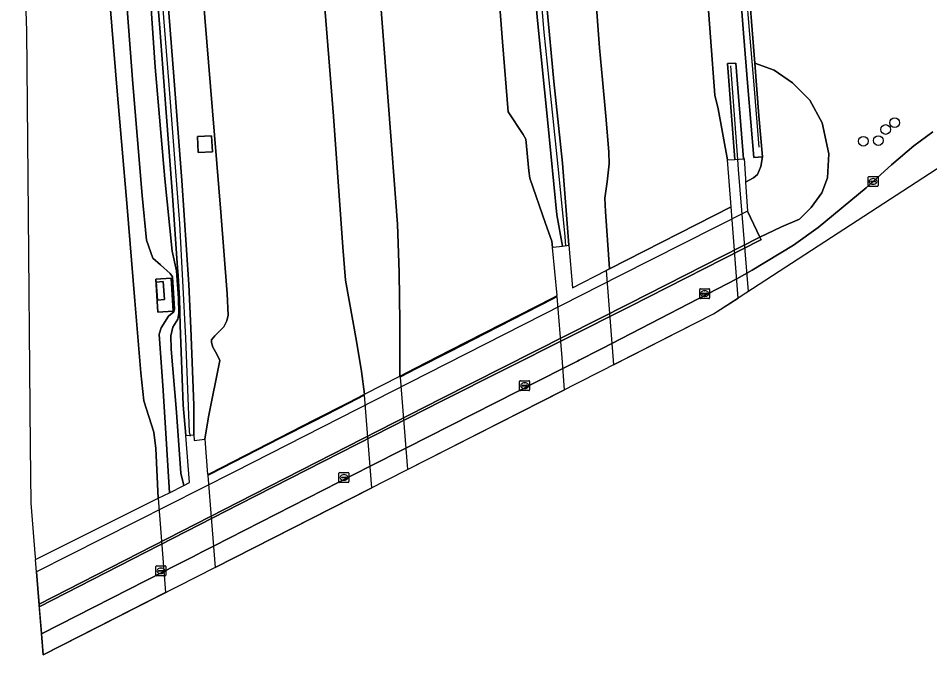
# Model space of a CAD drawing. Extents: x 157692 to 159674, y 381452 to 383291.
# Drawn here: x 157831 to 157922.9, y 381451.9 to 381516 of the extents above; entities that cross this region are included whole.
import ezdxf

# ---------------------------------------------------------------- set-up
doc = ezdxf.new("R2010")
doc.units = 0
for name, color, linetype in [('IMGEO_Berm_groen', 7, 'Continuous'), ('IMGEO_Boom', 7, 'Continuous'), ('IMGEO_Geluidsscherm', 7, 'Continuous'), ('IMGEO_Grasland_overig', 7, 'Continuous'), ('IMGEO_Groenvoorziening', 7, 'Continuous'), ('IMGEO_Kolk', 7, 'Continuous'), ('IMGEO_Muur', 7, 'Continuous'), ('IMGEO_OVBaan_gesloten', 7, 'Continuous'), ('IMGEO_Rijbaan_autosnelweg', 7, 'Continuous'), ('IMGEO_Rijbaan_autoweg', 7, 'Continuous'), ('IMGEO_Terreindeel_gesloten', 7, 'Continuous'), ('IMGEO_Terreindeel_open', 7, 'Continuous')]:
    doc.layers.add(name, color=color, linetype=linetype)

msp = doc.modelspace()

# ---------------------------------------------------------------- linework, layer by layer
at = {"layer": 'IMGEO_Berm_groen'}
for points in [[(157863.67, 381565.932), (157858.487, 381560.352), (157859.466, 381547.764), (157860.453, 381535.34), (157861.75, 381519.151), (157862.791, 381506.097), (157863.739, 381492.92), (157864.026, 381489.588), (157865.12, 381483.45), (157865.643, 381480.402), (157865.927, 381478.105), (157869.502, 381479.935), (157869.506, 381485.364), (157869.406, 381490.349), (157869.259, 381495.223), (157868.361, 381507.184), (157866.97, 381525.191), (157865.341, 381545.35)], [(157905.751, 381493.929), (157907.937, 381494.98), (157909.751, 381495.73), (157910.937, 381496.897), (157912.02, 381498.383), (157912.582, 381499.904), (157912.706, 381502.307), (157912.033, 381505.443), (157910.804, 381507.727), (157909.043, 381509.484), (157907.202, 381510.741), (157905.255, 381511.457), (157905.675, 381506.137), (157906.024, 381502.023), (157905.863, 381501.043), (157905.52, 381500.225), (157905.128, 381499.899), (157904.336, 381499.469), (157904.52, 381496.546)], [(157850.6, 381502.516), (157849.179, 381502.437), (157849.088, 381504.056), (157850.509, 381504.136)], [(157845.105, 381486.363), (157844.891, 381489.677), (157846.447, 381489.777), (157846.661, 381486.463)]]:
    msp.add_lwpolyline(points, close=True, dxfattribs=at)
for points in [[(157846.111, 381517.825), (157846.716, 381510.107), (157847.52, 381499.648), (157848.219, 381489.146), (157848.428, 381484.772), (157848.738, 381477.011), (157848.722, 381474.005), (157848.767, 381473.44), (157849.826, 381473.569), (157850.217, 381475.812), (157851.369, 381481.49), (157851.062, 381482.123), (157850.643, 381482.839), (157850.509, 381483.301), (157850.503, 381483.571), (157850.85, 381483.979), (157851.756, 381484.878), (157852.074, 381485.483), (157852.176, 381486.075), (157852.082, 381488.227), (157851.457, 381496.452), (157850.421, 381509.11), (157849.085, 381525.486)], [(157878.876, 381526.28), (157879.85, 381513.601), (157880.408, 381506.557), (157881.927, 381504.26), (157882.17, 381503.786), (157882.476, 381500.6), (157882.589, 381499.875), (157884.164, 381495.298), (157884.813, 381493.53), (157884.875, 381492.895), (157884.939, 381492.903), (157885.872, 381493.02), (157885.324, 381496.184), (157884.39, 381505.427), (157883.348, 381515.764), (157883.195, 381517.597)], [(157900.367, 381519.934), (157901.23, 381508.241), (157901.55, 381506.854), (157902.522, 381501.698), (157903.261, 381501.758), (157902.491, 381511.42), (157903.354, 381511.465), (157904.109, 381501.827), (157904.176, 381501.832), (157904.316, 381499.787), (157904.336, 381499.469), (157905.128, 381499.899), (157905.52, 381500.225), (157905.863, 381501.043), (157906.024, 381502.023), (157905.162, 381501.948), (157904.563, 381509.062), (157904.133, 381514.47), (157903.467, 381522.789)], [(157844.217, 381519.899), (157844.822, 381511.053), (157845.824, 381499.801), (157846.559, 381492.515), (157846.977, 381490.526), (157847.186, 381487.785), (157847.217, 381486.271), (157847.116, 381485.651), (157846.619, 381484.856), (157846.406, 381483.987), (157846.455, 381482.645), (157846.984, 381476.286), (157847.436, 381470.165), (157847.736, 381468.911), (157848.3, 381469.192), (157847.937, 381473.933), (157847.665, 381477.004), (157847.366, 381485.055), (157847.287, 381487.749), (157847.14, 381490.042), (157847.05, 381491.31), (157846.577, 381498.124), (157845.911, 381506.921), (157845.306, 381514.964), (157844.705, 381522.601)], [(157884.29, 381517.208), (157884.997, 381509.613), (157885.865, 381501.387), (157886.533, 381493.103), (157886.881, 381488.822), (157890.273, 381490.55), (157890.611, 381490.722), (157890.198, 381496.501), (157890.149, 381497.861), (157890.373, 381499.489), (157890.587, 381501.306), (157890.545, 381502.531), (157890.236, 381506.106), (157889.911, 381509.761), (157889.622, 381513.011), (157889.453, 381515.262), (157888.972, 381521.692)], [(157840.074, 381520.116), (157841.05, 381508.213), (157841.996, 381497.359), (157842.784, 381487.511), (157843.409, 381480.249), (157843.711, 381477.441), (157844.691, 381474.284), (157844.901, 381472.644), (157845.147, 381467.622), (157846.265, 381468.179), (157846.012, 381472.529), (157845.632, 381478.491), (157845.233, 381484.145), (157845.441, 381484.788), (157846.178, 381485.958), (157846.722, 381486.395), (157846.771, 381486.659), (157846.569, 381489.924), (157846.351, 381490.263), (157845.373, 381491.129), (157844.611, 381491.817), (157843.95, 381493.621), (157843.526, 381498.109), (157842.597, 381509.376), (157842, 381516.941)]]:
    msp.add_lwpolyline(points, dxfattribs=at)
at = {"layer": 'IMGEO_Boom'}
for centre in [(157919.355, 381505.448), (157918.435, 381504.77), (157916.192, 381503.589), (157917.714, 381503.658)]:
    msp.add_circle(centre, 0.489, dxfattribs=at)
at = {"layer": 'IMGEO_Geluidsscherm'}
for points in [[(157899.133, 381582.619), (157899.803, 381574.219), (157900.547, 381565.805), (157901.222, 381557.477), (157901.928, 381549.097), (157902.609, 381540.679), (157903.303, 381532.343), (157903.957, 381523.915), (157904.634, 381515.56), (157905.158, 381509.281), (157905.657, 381502.983)], [(157848.385, 381473.876), (157848.307, 381474.305), (157847.921, 381483.741), (157847.326, 381495.295), (157846.209, 381509.707), (157845.008, 381524.963), (157844.042, 381537.977), (157842.7, 381554.163), (157841.437, 381570.535)], [(157886.232, 381493.015), (157886.156, 381494.007), (157885.508, 381500.396), (157884.712, 381508.13), (157884.042, 381514.59), (157883.527, 381520.554), (157882.983, 381527.021), (157882.441, 381533.452), (157881.922, 381540.119), (157881.28, 381547.682), (157880.688, 381555.337), (157880.148, 381563.014), (157879.494, 381570.792)], [(157903.546, 381501.754), (157902.838, 381511.176)], [(157904.621, 381488.464), (157903.623, 381500.733), (157903.546, 381501.754)]]:
    msp.add_lwpolyline(points, dxfattribs=at)
at = {"layer": 'IMGEO_Grasland_overig'}
msp.add_lwpolyline([(157842, 381516.941), (157842.597, 381509.376), (157843.526, 381498.109), (157843.95, 381493.621), (157844.611, 381491.817), (157845.373, 381491.129), (157846.351, 381490.263), (157846.569, 381489.924), (157846.771, 381486.659), (157846.722, 381486.395), (157846.178, 381485.958), (157845.441, 381484.788), (157845.233, 381484.145), (157845.632, 381478.491), (157846.012, 381472.529), (157846.265, 381468.179), (157847.736, 381468.911), (157847.436, 381470.165), (157846.984, 381476.286), (157846.455, 381482.645), (157846.406, 381483.987), (157846.619, 381484.856), (157847.116, 381485.651), (157847.217, 381486.271), (157847.186, 381487.785), (157846.977, 381490.526), (157846.559, 381492.515), (157845.824, 381499.801), (157844.822, 381511.053), (157844.217, 381519.899)], dxfattribs=at)
at = {"layer": 'IMGEO_Groenvoorziening'}
msp.add_lwpolyline([(157904.72, 381518.248), (157904.925, 381515.634), (157905.255, 381511.457), (157907.202, 381510.741), (157909.043, 381509.484), (157910.804, 381507.727), (157912.033, 381505.443), (157912.706, 381502.307), (157912.582, 381499.904), (157912.02, 381498.383), (157910.937, 381496.897), (157909.751, 381495.73), (157907.937, 381494.98), (157905.751, 381493.929), (157905.884, 381493.654), (157905.859, 381493.641), (157892.662, 381486.955), (157873.699, 381477.406), (157853.332, 381467.021), (157833.164, 381456.69), (157833.384, 381453.988), (157833.385, 381453.979), (157833.385, 381453.979), (157845.72, 381460.257), (157846.69, 381460.751), (157846.899, 381460.857), (157848.623, 381461.735), (157849.056, 381461.955), (157849.565, 381462.214), (157850.705, 381462.794), (157866.504, 381470.843), (157867.172, 381471.184), (157869.299, 381472.268), (157870.083, 381472.668), (157885.923, 381480.7), (157886.773, 381481.13), (157887.4, 381481.448), (157887.548, 381481.523), (157889.673, 381482.598), (157889.873, 381482.7), (157890.857, 381483.197), (157903.444, 381489.723), (157904.986, 381490.598), (157909.158, 381493.129), (157911.634, 381494.904), (157916.477, 381498.902), (157919.034, 381501.215), (157921.291, 381503.123), (157923.186, 381504.546)], dxfattribs=at)
at = {"layer": 'IMGEO_Kolk'}
for p, q in [((157916.679, 381499.112), (157916.679, 381499.964)), ((157916.754, 381500.038), (157917.606, 381500.038)), ((157917.167, 381499.818), (157917.192, 381499.818)), ((157917.68, 381499.964), (157917.68, 381499.112)), ((157917.606, 381499.038), (157916.754, 381499.038)), ((157916.938, 381499.532), (157916.938, 381499.544)), ((157917.376, 381499.495), (157916.978, 381499.495)), ((157916.981, 381499.581), (157917.379, 381499.581)), ((157917.19, 381499.258), (157917.165, 381499.258)), ((157917.422, 381499.544), (157917.422, 381499.532)), ((157899.706, 381487.808), (157899.706, 381488.66)), ((157899.781, 381488.734), (157900.633, 381488.734)), ((157899.965, 381488.228), (157899.965, 381488.24)), ((157900.403, 381488.191), (157900.005, 381488.191)), ((157900.008, 381488.277), (157900.406, 381488.277)), ((157900.217, 381487.954), (157900.192, 381487.954)), ((157900.194, 381488.514), (157900.219, 381488.514)), ((157900.449, 381488.24), (157900.449, 381488.228)), ((157900.707, 381488.66), (157900.707, 381487.808)), ((157900.633, 381487.734), (157899.781, 381487.734)), ((157881.563, 381478.537), (157881.563, 381479.389)), ((157881.638, 381479.463), (157882.49, 381479.463)), ((157881.822, 381478.957), (157881.822, 381478.969)), ((157882.26, 381478.92), (157881.862, 381478.92)), ((157881.865, 381479.006), (157882.263, 381479.006)), ((157882.074, 381478.683), (157882.049, 381478.683)), ((157882.051, 381479.243), (157882.076, 381479.243)), ((157882.306, 381478.969), (157882.306, 381478.957)), ((157882.564, 381479.389), (157882.564, 381478.537)), ((157882.49, 381478.463), (157881.638, 381478.463)), ((157863.358, 381469.293), (157863.358, 381470.145)), ((157863.433, 381470.219), (157864.285, 381470.219)), ((157863.617, 381469.713), (157863.617, 381469.725)), ((157864.055, 381469.676), (157863.657, 381469.676)), ((157863.66, 381469.762), (157864.058, 381469.762)), ((157863.846, 381469.999), (157863.871, 381469.999)), ((157864.101, 381469.725), (157864.101, 381469.713)), ((157864.359, 381470.145), (157864.359, 381469.293)), ((157864.285, 381469.219), (157863.433, 381469.219)), ((157863.869, 381469.439), (157863.844, 381469.439)), ((157844.918, 381459.889), (157844.918, 381460.741)), ((157844.993, 381460.815), (157845.845, 381460.815)), ((157845.177, 381460.309), (157845.177, 381460.321)), ((157845.615, 381460.272), (157845.217, 381460.272)), ((157845.22, 381460.358), (157845.618, 381460.358)), ((157845.406, 381460.595), (157845.431, 381460.595)), ((157845.661, 381460.321), (157845.661, 381460.309)), ((157845.919, 381460.741), (157845.919, 381459.889)), ((157845.845, 381459.815), (157844.993, 381459.815)), ((157845.429, 381460.035), (157845.404, 381460.035))]:
    msp.add_line(p, q, dxfattribs=at)
for points in [[(157916.679, 381499.112), (157916.679, 381499.964)], [(157916.754, 381500.038), (157917.606, 381500.038)], [(157917.68, 381499.964), (157917.68, 381499.112)], [(157917.606, 381499.038), (157916.754, 381499.038)], [(157899.706, 381487.808), (157899.706, 381488.66)], [(157899.781, 381488.734), (157900.633, 381488.734)], [(157900.707, 381488.66), (157900.707, 381487.808)], [(157900.633, 381487.734), (157899.781, 381487.734)], [(157881.563, 381478.537), (157881.563, 381479.389)], [(157881.638, 381479.463), (157882.49, 381479.463)], [(157882.564, 381479.389), (157882.564, 381478.537)], [(157882.49, 381478.463), (157881.638, 381478.463)], [(157863.358, 381469.293), (157863.358, 381470.145)], [(157863.433, 381470.219), (157864.285, 381470.219)], [(157864.359, 381470.145), (157864.359, 381469.293)], [(157864.285, 381469.219), (157863.433, 381469.219)], [(157844.918, 381459.889), (157844.918, 381460.741)], [(157844.993, 381460.815), (157845.845, 381460.815)], [(157845.919, 381460.741), (157845.919, 381459.889)], [(157845.845, 381459.815), (157844.993, 381459.815)]]:
    msp.add_lwpolyline(points, dxfattribs=at)
for centre, radius, start, end in [((157916.756, 381499.962), 0.0765, 91.55205, 178.44795), ((157916.756, 381499.962), 0.0765, 91.55205, 178.44795), ((157917.604, 381499.962), 0.0765, 1.55205, 88.44795), ((157917.604, 381499.962), 0.0765, 1.55205, 88.44795), ((157916.756, 381499.114), 0.0765, 181.55205, 268.44795), ((157916.756, 381499.114), 0.0765, 181.55205, 268.44795), ((157916.978, 381499.541), 0.0403, 85.87752, 175.75265), ((157916.975, 381499.531), 0.0366, 178.93798, 274.71019), ((157917.379, 381499.538), 0.043, 264.86636, 352.45326), ((157917.383, 381499.543), 0.0386, 1.73085, 96.63898), ((157917.604, 381499.114), 0.0765, 271.55205, 358.44795), ((157917.604, 381499.114), 0.0765, 271.55205, 358.44795), ((157899.783, 381488.658), 0.0765, 91.55205, 178.44795), ((157899.783, 381488.658), 0.0765, 91.55205, 178.44795), ((157900.005, 381488.237), 0.0403, 85.87752, 175.75265), ((157900.002, 381488.227), 0.0366, 178.93798, 274.71019), ((157900.406, 381488.234), 0.043, 264.86636, 352.45326), ((157900.41, 381488.239), 0.0386, 1.73085, 96.63898), ((157900.631, 381488.658), 0.0765, 1.55205, 88.44795), ((157900.631, 381488.658), 0.0765, 1.55205, 88.44795), ((157899.783, 381487.81), 0.0765, 181.55205, 268.44795), ((157899.783, 381487.81), 0.0765, 181.55205, 268.44795), ((157900.631, 381487.81), 0.0765, 271.55205, 358.44795), ((157900.631, 381487.81), 0.0765, 271.55205, 358.44795), ((157881.64, 381479.387), 0.0765, 91.55205, 178.44795), ((157881.64, 381479.387), 0.0765, 91.55205, 178.44795), ((157881.862, 381478.966), 0.0403, 85.87752, 175.75265), ((157881.859, 381478.956), 0.0366, 178.93798, 274.71019), ((157882.263, 381478.963), 0.043, 264.86636, 352.45326), ((157882.267, 381478.968), 0.0386, 1.73085, 96.63898), ((157882.488, 381479.387), 0.0765, 1.55205, 88.44795), ((157882.488, 381479.387), 0.0765, 1.55205, 88.44795), ((157881.64, 381478.539), 0.0765, 181.55205, 268.44795), ((157881.64, 381478.539), 0.0765, 181.55205, 268.44795), ((157882.488, 381478.539), 0.0765, 271.55205, 358.44795), ((157882.488, 381478.539), 0.0765, 271.55205, 358.44795), ((157863.435, 381470.143), 0.0765, 91.55205, 178.44795), ((157863.435, 381470.143), 0.0765, 91.55205, 178.44795), ((157863.657, 381469.722), 0.0403, 85.87752, 175.75265), ((157863.654, 381469.712), 0.0366, 178.93798, 274.71019), ((157864.058, 381469.719), 0.043, 264.86636, 352.45326), ((157864.062, 381469.724), 0.0386, 1.73085, 96.63898), ((157864.283, 381470.143), 0.0765, 1.55205, 88.44795), ((157864.283, 381470.143), 0.0765, 1.55205, 88.44795), ((157863.435, 381469.295), 0.0765, 181.55205, 268.44795), ((157863.435, 381469.295), 0.0765, 181.55205, 268.44795), ((157864.283, 381469.295), 0.0765, 271.55205, 358.44795), ((157864.283, 381469.295), 0.0765, 271.55205, 358.44795), ((157844.995, 381460.739), 0.0765, 91.55205, 178.44795), ((157844.995, 381460.739), 0.0765, 91.55205, 178.44795), ((157845.217, 381460.318), 0.0403, 85.87752, 175.75265), ((157845.214, 381460.308), 0.0366, 178.93798, 274.71019), ((157845.618, 381460.315), 0.043, 264.86636, 352.45326), ((157845.622, 381460.32), 0.0386, 1.73085, 96.63898), ((157845.843, 381460.739), 0.0765, 1.55205, 88.44795), ((157845.843, 381460.739), 0.0765, 1.55205, 88.44795), ((157844.995, 381459.891), 0.0765, 181.55205, 268.44795), ((157844.995, 381459.891), 0.0765, 181.55205, 268.44795), ((157845.843, 381459.891), 0.0765, 271.55205, 358.44795), ((157845.843, 381459.891), 0.0765, 271.55205, 358.44795)]:
    msp.add_arc(centre, radius, start, end, dxfattribs=at)
for centre, major_axis, ratio, start_param, end_param in [((157917.166, 381499.538), (-0.387, 0.002), 0.722429, 4.712389, 7.853982), ((157917.191, 381499.538), (-0.39, 0.002), 0.717154, 1.570796, 4.712389), ((157900.193, 381488.234), (-0.387, 0.002), 0.722429, 4.712389, 7.853982), ((157900.218, 381488.234), (-0.39, 0.002), 0.717154, 1.570796, 4.712389), ((157882.05, 381478.963), (-0.387, 0.002), 0.722429, 4.712389, 7.853982), ((157882.075, 381478.963), (-0.39, 0.002), 0.717154, 1.570796, 4.712389), ((157863.845, 381469.719), (-0.387, 0.002), 0.722429, 4.712389, 7.853982), ((157863.87, 381469.719), (-0.39, 0.002), 0.717154, 1.570796, 4.712389), ((157845.405, 381460.315), (-0.387, 0.002), 0.722429, 4.712389, 7.853982), ((157845.43, 381460.315), (-0.39, 0.002), 0.717154, 1.570796, 4.712389)]:
    msp.add_ellipse(centre, major_axis=major_axis, ratio=ratio, start_param=start_param, end_param=end_param, dxfattribs=at)
at = {"layer": 'IMGEO_Muur'}
for points in [[(157899.256, 381574.148), (157899.945, 381565.902), (157900.739, 381556.272), (157901.404, 381547.962), (157902.09, 381539.588), (157902.798, 381531.154), (157903.467, 381522.789), (157904.133, 381514.47), (157904.563, 381509.062), (157905.162, 381501.948), (157906.024, 381502.023), (157905.675, 381506.137), (157905.255, 381511.457), (157904.925, 381515.634), (157904.72, 381518.248), (157904.353, 381522.911), (157903.685, 381531.276), (157902.987, 381539.683), (157902.319, 381548.039), (157901.613, 381556.428), (157900.954, 381564.766), (157900.238, 381573.172), (157899.533, 381581.544)], [(157878.912, 381571.097), (157879.715, 381560.99), (157880.6, 381550.056), (157881.283, 381541.603), (157881.998, 381532.411), (157882.634, 381524.307), (157883.054, 381519.278), (157883.195, 381517.597), (157883.348, 381515.764), (157884.39, 381505.427), (157885.324, 381496.184), (157885.872, 381493.02), (157886.533, 381493.103), (157885.865, 381501.387), (157884.997, 381509.613), (157884.29, 381517.208), (157883.589, 381525.679), (157882.986, 381533.19), (157882.328, 381541.203), (157881.723, 381548.93), (157881.142, 381556.216), (157880.515, 381563.518), (157879.863, 381571.738)], [(157904.109, 381501.827), (157903.354, 381511.465), (157902.491, 381511.42), (157903.261, 381501.758)]]:
    msp.add_lwpolyline(points, close=True, dxfattribs=at)
msp.add_lwpolyline([(157844.705, 381522.601), (157845.306, 381514.964), (157845.911, 381506.921), (157846.577, 381498.124), (157847.05, 381491.31), (157847.14, 381490.042), (157847.287, 381487.749), (157847.366, 381485.055), (157847.665, 381477.004), (157847.937, 381473.933), (157848.722, 381474.005), (157848.738, 381477.011), (157848.428, 381484.772), (157848.219, 381489.146), (157847.52, 381499.648), (157846.716, 381510.107), (157846.111, 381517.825)], dxfattribs=at)
at = {"layer": 'IMGEO_OVBaan_gesloten'}
for points in [[(157833.558, 381451.855), (157901.112, 381486.184), (157932.062, 381506.299)], [(157923.186, 381504.546), (157921.291, 381503.123), (157919.034, 381501.215), (157916.477, 381498.902), (157911.634, 381494.904), (157909.158, 381493.129), (157904.986, 381490.598), (157903.444, 381489.723), (157890.857, 381483.197), (157889.873, 381482.7), (157889.673, 381482.598), (157887.548, 381481.523), (157887.4, 381481.448), (157886.773, 381481.13), (157885.923, 381480.7), (157870.083, 381472.668), (157869.299, 381472.268), (157867.172, 381471.184), (157866.504, 381470.843), (157850.705, 381462.794), (157849.565, 381462.214), (157849.056, 381461.955), (157848.623, 381461.735), (157846.899, 381460.857), (157846.69, 381460.751), (157845.72, 381460.257), (157833.385, 381453.979), (157833.385, 381453.979), (157833.558, 381451.855)]]:
    msp.add_lwpolyline(points, dxfattribs=at)
at = {"layer": 'IMGEO_Rijbaan_autosnelweg'}
for points in [[(157849.085, 381525.486), (157850.421, 381509.11), (157851.457, 381496.452), (157852.082, 381488.227), (157852.176, 381486.075), (157852.074, 381485.483), (157851.756, 381484.878), (157850.85, 381483.979), (157850.503, 381483.571), (157850.509, 381483.301), (157850.643, 381482.839), (157851.062, 381482.123), (157851.369, 381481.49), (157850.217, 381475.812), (157849.826, 381473.569), (157850.125, 381470.017), (157850.409, 381470.162), (157857.4, 381473.741), (157860.86, 381475.512), (157864.32, 381477.283), (157865.927, 381478.105), (157865.643, 381480.402), (157865.12, 381483.45), (157864.026, 381489.588), (157863.739, 381492.92), (157862.791, 381506.097), (157861.75, 381519.151)], [(157866.97, 381525.191), (157868.361, 381507.184), (157869.259, 381495.223), (157869.406, 381490.349), (157869.506, 381485.364), (157869.502, 381479.935), (157871.118, 381480.762), (157874.571, 381482.53), (157878.045, 381484.308), (157884.916, 381487.825), (157885.347, 381488.046), (157884.875, 381492.895), (157884.813, 381493.53), (157884.164, 381495.298), (157882.589, 381499.875), (157882.476, 381500.6), (157882.17, 381503.786), (157881.927, 381504.26), (157880.408, 381506.557), (157879.85, 381513.601), (157878.876, 381526.28)]]:
    msp.add_lwpolyline(points, dxfattribs=at)
for points in [[(157886.091, 381478.551), (157885.841, 381481.751), (157885.357, 381487.938), (157884.925, 381487.717), (157878.053, 381484.2), (157874.58, 381482.422), (157871.127, 381480.654), (157869.51, 381479.827), (157870.256, 381470.504)], [(157866.678, 381468.686), (157865.94, 381478), (157864.329, 381477.175), (157860.869, 381475.404), (157857.409, 381473.633), (157850.414, 381470.053), (157850.142, 381469.913), (157850.88, 381460.657)]]:
    msp.add_lwpolyline(points, close=True, dxfattribs=at)
at = {"layer": 'IMGEO_Rijbaan_autoweg'}
for points in [[(157831.039, 381539.922), (157831.873, 381514.684), (157832.008, 381500), (157832.258, 381472.855), (157832.311, 381467.117), (157832.758, 381461.647), (157832.773, 381461.46), (157845.147, 381467.622), (157844.901, 381472.644), (157844.691, 381474.284), (157843.711, 381477.441), (157843.409, 381480.249), (157842.784, 381487.511), (157841.996, 381497.359), (157841.05, 381508.213), (157840.074, 381520.116)], [(157888.972, 381521.692), (157889.453, 381515.262), (157889.622, 381513.011), (157889.911, 381509.761), (157890.236, 381506.106), (157890.545, 381502.531), (157890.587, 381501.306), (157890.373, 381499.489), (157890.149, 381497.861), (157890.198, 381496.501), (157890.611, 381490.722), (157902.871, 381496.97), (157902.522, 381501.698), (157901.55, 381506.854), (157901.23, 381508.241), (157900.367, 381519.934)]]:
    msp.add_lwpolyline(points, dxfattribs=at)
for points in [[(157903.581, 381487.788), (157902.871, 381496.97), (157890.611, 381490.722), (157890.273, 381490.55), (157891.027, 381481.059), (157901.112, 381486.184)], [(157833.558, 381451.855), (157833.384, 381453.988), (157833.081, 381457.704), (157832.773, 381461.46), (157845.147, 381467.622), (157845.887, 381458.12)]]:
    msp.add_lwpolyline(points, close=True, dxfattribs=at)
at = {"layer": 'IMGEO_Terreindeel_gesloten'}
for points in [[(157850.6, 381502.516), (157850.509, 381504.136), (157849.088, 381504.056), (157849.179, 381502.437)], [(157833.141, 381456.962), (157833.164, 381456.69), (157853.332, 381467.021), (157873.699, 381477.406), (157892.662, 381486.955), (157905.859, 381493.641), (157905.884, 381493.654), (157905.751, 381493.929), (157892.557, 381487.2), (157873.608, 381477.641), (157853.219, 381467.236)], [(157845.105, 381486.363), (157846.661, 381486.463), (157846.447, 381489.777), (157844.891, 381489.677)], [(157845.059, 381487.582), (157844.937, 381489.401), (157845.64, 381489.449), (157845.761, 381487.629)]]:
    msp.add_lwpolyline(points, close=True, dxfattribs=at)
at = {"layer": 'IMGEO_Terreindeel_open'}
for points in [[(157832.876, 381460.204), (157833.081, 381457.704), (157833.141, 381456.962), (157853.219, 381467.236), (157873.608, 381477.641), (157892.557, 381487.2), (157905.751, 381493.929), (157904.52, 381496.546), (157891.634, 381490.041), (157872.278, 381480.19), (157852.836, 381470.292)], [(157845.059, 381487.582), (157845.761, 381487.629), (157845.64, 381489.449), (157844.937, 381489.401)]]:
    msp.add_lwpolyline(points, close=True, dxfattribs=at)

doc.saveas('drawing.dxf')
